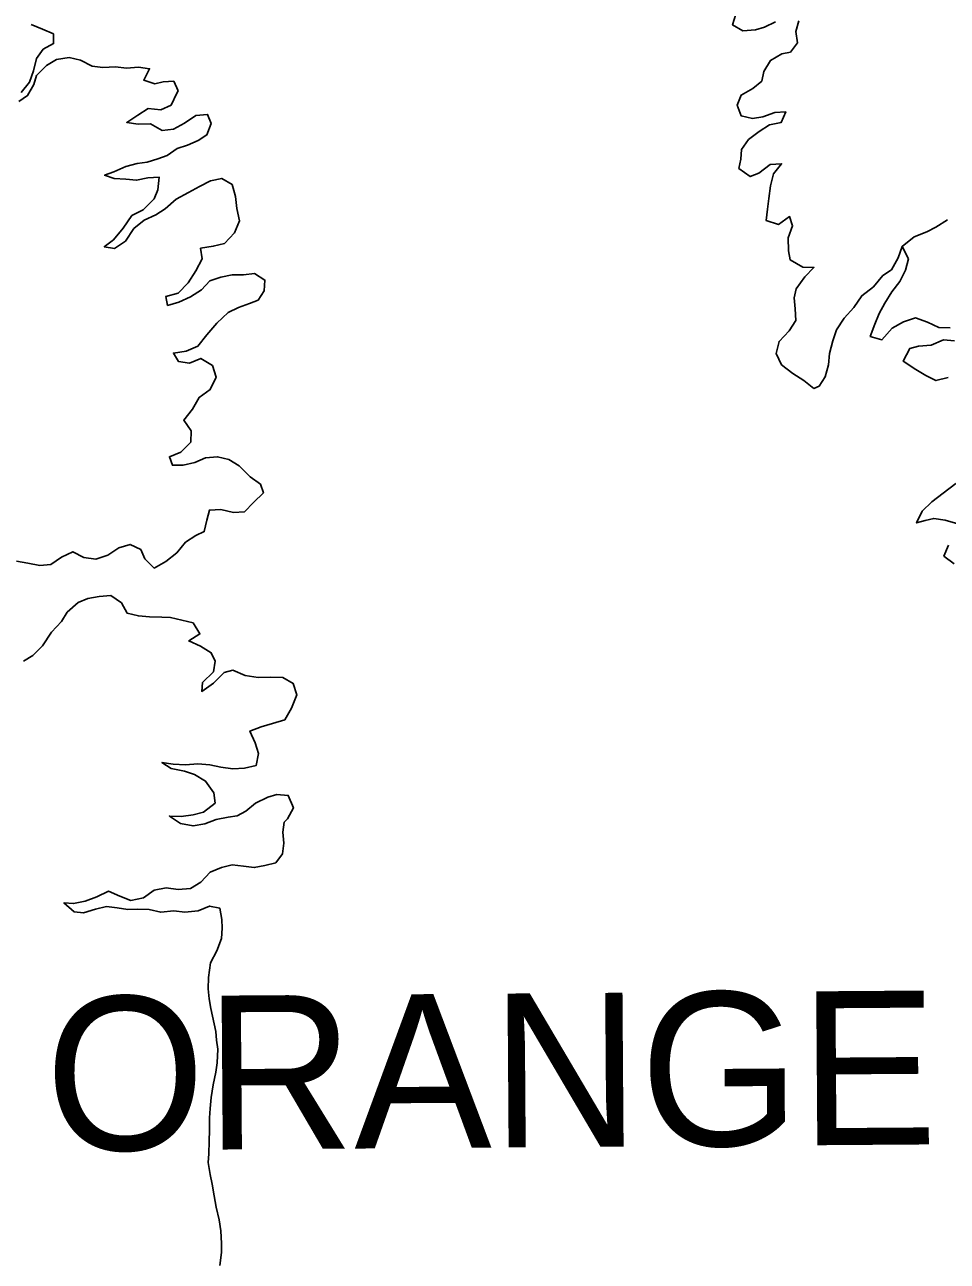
# Model space of a CAD drawing. Extents: x 114604 to 551442, y 316898 to 567001.
# Drawn here: x 213125 to 218520, y 469823 to 477053 of the extents above; entities that cross this region are included whole.
import ezdxf

# ---------------------------------------------------------------- set-up
doc = ezdxf.new("R2010")
doc.units = 0
for name, color, linetype in [('GE_P_Alignment_500_Stations', 7, 'Continuous'), ('PM_P_Cells', 7, 'Continuous'), ('VG_X_Tree_Line_Lt', 7, 'Continuous')]:
    doc.layers.add(name, color=color, linetype=linetype)

msp = doc.modelspace()

# ---------------------------------------------------------------- linework, layer by layer
at = {"layer": 'PM_P_Cells'}
msp.add_lwpolyline([(218257.2, 475756.8), (218325.9, 475813.5), (218399.6, 475842.1), (218453.3, 475868.6), (218520.9, 475913.2)], dxfattribs=at)
at = {"layer": 'VG_X_Tree_Line_Lt'}
for points in [[(217282.9, 477114.1), (217264.9, 477052), (217324.9, 477018.1), (217398.8, 477024.2), (217450.8, 477038.3), (217514.7, 477070.4)], [(213163.4, 477055.1), (213229.4, 477027.2), (213293.3, 476999.3), (213293.4, 476943.3), (213233.5, 476911.1), (213193.6, 476855), (213175.7, 476783), (213153.8, 476716.9), (213103.9, 476656.8)], [(217652.5, 477076.7), (217634.6, 477014.6), (217644.7, 476946.6), (217602.8, 476892.4), (217552.8, 476882.4), (217486.9, 476844.2), (217447, 476780.1), (217435.1, 476724.1), (217383.2, 476680), (217315.3, 476641.8), (217291.4, 476583.7), (217315.4, 476519.7), (217381.4, 476505.8), (217441.3, 476513.9), (217511.2, 476540.1), (217575.1, 476544.2), (217549.2, 476482.1), (217481.3, 476468), (217419.4, 476429.8)], [(213090, 476604.7), (213141.9, 476638.8), (213177.8, 476702.9), (213193.7, 476757), (213251.6, 476815.1), (213311.5, 476849.2), (213385.4, 476861.4), (213451.3, 476845.5), (213519.3, 476811.6), (213581.2, 476803.7), (213655.1, 476807.8), (213721.1, 476799.9), (213791, 476806), (213854.9, 476796.1), (213821, 476730), (213885, 476708.1), (213934.9, 476720.2), (213996.8, 476722.3), (214022.9, 476666.3)], [(214022.9, 476666.3), (214014.9, 476652.3), (213981, 476582.2), (213921.1, 476556.1), (213847.2, 476564), (213787.3, 476523.8), (213721.4, 476481.7), (213789.3, 476471.8), (213861.3, 476473.9), (213929.2, 476434), (213995.1, 476442.1), (214059, 476478.3), (214124.9, 476522.4), (214194.8, 476528.5), (214214.9, 476476.5), (214191, 476408.5), (214139.1, 476376.4), (214077.1, 476348.2), (214017.2, 476330.1), (213957.3, 476288), (213903.4, 476269.9), (213841.5, 476249.8), (213783.6, 476241.7), (213715.7, 476223.5), (213645.8, 476193.4), (213591.9, 476173.3), (213647.8, 476153.4), (213715.8, 476149.5), (213779.7, 476143.6), (213845.6, 476157.7), (213911.5, 476161.8), (213903.6, 476087.8), (213881.7, 476035.7), (213817.8, 475971.6), (213751.9, 475937.4), (213700.1, 475863.3), (213644.2, 475795.2), (213590.3, 475755), (213650.3, 475745.1), (213714.1, 475787.3), (213764, 475861.4), (213823.9, 475909.5), (213891.8, 475941.7), (213945.7, 475975.8), (214011.5, 476033.9), (214083.4, 476072.1), (214147.3, 476108.2), (214211.2, 476140.3), (214277.1, 476154.4), (214339.1, 476118.5), (214357.2, 476048.5), (214365.2, 475978.5), (214381.3, 475906.5), (214351.4, 475836.4), (214293.5, 475774.2), (214227.6, 475758.1), (214153.7, 475746), (214161.8, 475684), (214125.9, 475613.9), (214080, 475543.7), (214022.1, 475483.6), (213950.2, 475463.5), (213960.3, 475411.5), (214026.2, 475431.6), (214094.1, 475461.7), (214157.9, 475503.9), (214207.8, 475556), (214271.8, 475578.1), (214337.7, 475590.2), (214403.6, 475590.3), (214469.5, 475598.4), (214529.5, 475560.5), (214525.6, 475496.5), (214489.6, 475442.4), (214439.7, 475422.3), (214375.8, 475400.2), (214313.9, 475370), (214248, 475307.9), (214190.2, 475239.8), (214138.3, 475173.6), (214068.4, 475143.5), (213994.5, 475133.4), (214024.5, 475083.4), (214088.5, 475073.5), (214154.4, 475101.6), (214222.3, 475059.7), (214244.4, 474991.7), (214210.5, 474919.6), (214144.6, 474873.5), (214106.7, 474805.4), (214054.9, 474741.2), (214098.9, 474679.3), (214097, 474613.2), (214037.1, 474553.1), (213971.2, 474527), (213989.2, 474477), (214051.2, 474477.1), (214119.1, 474493.2), (214183, 474521.3), (214252.9, 474527.4), (214318.8, 474511.5)], [(217419.4, 476429.8), (217357.5, 476381.7), (217317.6, 476323.6), (217313.7, 476267.6), (217301.8, 476213.5), (217367.8, 476165.6), (217417.7, 476185.7), (217483.6, 476235.8), (217551.5, 476239.9), (217503.6, 476181.8), (217485.7, 476111.8), (217475.8, 476037.7), (217467.8, 475975.6), (217461.9, 475907.6), (217533.9, 475885.7), (217597.8, 475931.8), (217615.8, 475877.8), (217589.9, 475807.7), (217592, 475731.7), (217602, 475677.7), (217676, 475635.8), (217739.9, 475633.9), (217688, 475579.8), (217636.2, 475509.6), (217624.2, 475455.6), (217630.3, 475391.5), (217634.4, 475323.5), (217594.5, 475263.4), (217536.6, 475201.3), (217518.7, 475131.2), (217550.7, 475065.2), (217616.7, 475013.3), (217680.7, 474973.4), (217740.6, 474925.4)], [(217740.6, 474925.4), (217770.6, 474939.5), (217806.5, 474993.6), (217826.4, 475063.7), (217832.3, 475131.7), (217850.2, 475205.8), (217872.1, 475269.9), (217918, 475338), (217973.9, 475400.1), (218019.8, 475468.2), (218087.7, 475520.4), (218143.5, 475586.5), (218193.4, 475620.6), (218233.3, 475690.7), (218257.2, 475756.8), (218293.3, 475684.8), (218275.3, 475618.7), (218243.5, 475552.6), (218195.6, 475490.5), (218155.7, 475424.4), (218121.8, 475364.3), (218095.9, 475302.2), (218070, 475230.2), (218137.9, 475210.3), (218197.8, 475278.4), (218263.7, 475316.5), (218333.6, 475338.7), (218403.5, 475314.8), (218471.5, 475282.9), (218537.4, 475281)], [(218561.5, 475205), (218497.5, 475210.9), (218425.6, 475178.7), (218351.7, 475174.6), (218301.8, 475160.5), (218261.9, 475086.4), (218335.9, 475036.5), (218393.9, 475002.5), (218453.8, 474972.6), (218525.7, 474990.8)], [(214318.8, 474511.5), (214378.8, 474473.6), (214442.8, 474409.7), (214504.8, 474365.8), (214520.8, 474315.8), (214462.9, 474259.6), (214411, 474205.5), (214345.1, 474201.4), (214271.2, 474219.3), (214205.3, 474215.2), (214189.3, 474157.1), (214175.4, 474089), (214125.5, 474066.9), (214065.6, 474026.8), (214013.7, 473964.7), (213949.9, 473914.6), (213882, 473876.4), (213828, 473930.4), (213803.9, 473984.3), (213742, 474014.3), (213676.1, 473994.1), (213610.2, 473952), (213540.3, 473927.9), (213470.4, 473937.8), (213406.4, 473971.7), (213340.5, 473939.5), (213278.6, 473897.4), (213212.7, 473891.3), (213142.8, 473905.2), (213076.8, 473917.1)], [(218570.3, 474370.4), (218496.5, 474314.3), (218430.6, 474264.2), (218372.7, 474208), (218340.8, 474139.9), (218390.7, 474154), (218440.7, 474166.1), (218508.6, 474156.2), (218582.5, 474134.3)], [(218526.7, 474010.2), (218500.8, 473946.1), (218560.8, 473900.2)], [(213117.4, 473330.8), (213173.3, 473364.9), (213229.2, 473421), (213281, 473501.2), (213340.9, 473563.3), (213372.8, 473617.4), (213436.7, 473675.5), (213494.6, 473697.7), (213560.5, 473709.8), (213628.4, 473715.9), (213690.4, 473672), (213724.4, 473612), (213790.4, 473596.1), (213854.3, 473590.2), (213926.2, 473588.3), (213978.2, 473586.4), (214044.1, 473570.5), (214110.1, 473556.6), (214150.1, 473490.6), (214084.2, 473450.5), (214152.2, 473418.6), (214216.1, 473380.7), (214238.2, 473330.7), (214228.2, 473268.6), (214164.4, 473206.5), (214160.4, 473154.4), (214228.3, 473202.6), (214292.2, 473264.7), (214342.1, 473278.8), (214414.1, 473246.9), (214490, 473237.1), (214561.9, 473237.2), (214633.8, 473235.3), (214695.8, 473201.4), (214715.8, 473135.4), (214686, 473057.3), (214646.1, 472989.2), (214574.2, 472967), (214508.3, 472946.9), (214442.4, 472922.8), (214472.4, 472854.8), (214492.5, 472790.8), (214478.5, 472720.7), (214410.6, 472706.6), (214342.7, 472702.5), (214272.8, 472712.4), (214206.8, 472726.3), (214136.9, 472732.2), (214065, 472726), (213993.1, 472729.9), (213927.1, 472739.8), (213981.1, 472703.9), (214059, 472688), (214117, 472668.1), (214183, 472630.2), (214231, 472562.2), (214239, 472502.2), (214171.2, 472448), (214109.3, 472433.9), (214039.3, 472423.8), (213971.4, 472425.7), (214035.4, 472381.8), (214109.3, 472367.9), (214179.2, 472380), (214245.1, 472406.1), (214315, 472420.3), (214367, 472426.4), (214418.9, 472454.5), (214474.8, 472500.6), (214546.7, 472536.7), (214598.6, 472552.8), (214666.5, 472546.9), (214696.6, 472474.9), (214662.7, 472408.8)], [(214662.7, 472408.8), (214642.7, 472390.8), (214634.8, 472330.8), (214640.8, 472266.7), (214632.9, 472204.7), (214593, 472152.6), (214529.1, 472136.5), (214467.2, 472124.3), (214405.2, 472132.2), (214337.3, 472140.1), (214275.4, 472126), (214209.5, 472097.9), (214155.6, 472039.8), (214093.7, 472001.6), (214021.8, 471995.5), (213951.9, 472005.4), (213882, 471993.3), (213820.1, 471947.1), (213746.2, 471933), (213682.2, 471956.9), (213614.3, 471986.8), (213546.4, 471952.7), (213478.5, 471928.5), (213410.6, 471914.4), (213354.7, 471918.3), (213414.6, 471866.4), (213468.6, 471860.5), (213538.5, 471880.6), (213602.4, 471896.7), (213666.3, 471888.8), (213728.3, 471878.9), (213782.2, 471881), (213852.1, 471879.1), (213920.1, 471863.2), (213998, 471871.4), (214061.9, 471863.5), (214139.8, 471871.6), (214205.7, 471899.8), (214265.7, 471887.8), (214277.7, 471821.8), (214279.8, 471769.8), (214275.8, 471709.8), (214247.9, 471637.7), (214212.1, 471567.6), (214200.2, 471481.5), (214198.2, 471415.4), (214204.3, 471357.4), (214214.4, 471301.4), (214242.5, 471165.4), (214246.5, 471115.3), (214254.6, 471063.3), (214250.6, 470983.2), (214242.7, 470929.2), (214226.8, 470855.1), (214214.9, 470781.1), (214209, 470715), (214205, 470660.9), (214205.1, 470588.9), (214203.2, 470524.9), (214201.3, 470450.8), (214197.3, 470400.8), (214209.4, 470330.7), (214221.4, 470272.7), (214233.5, 470204.7), (214245.6, 470138.7), (214261.6, 470064.6), (214271.7, 470000.6), (214275.8, 469926.6), (214275.8, 469874.5), (214265.9, 469798.5)]]:
    msp.add_lwpolyline(points, dxfattribs=at)

# ---------------------------------------------------------------- texts
at = {"layer": 'GE_P_Alignment_500_Stations'}
msp.add_text('ORANGE', height=900.01, rotation=0.41435, dxfattribs=at).set_placement((213248.3, 470468.4))

doc.saveas('drawing.dxf')
